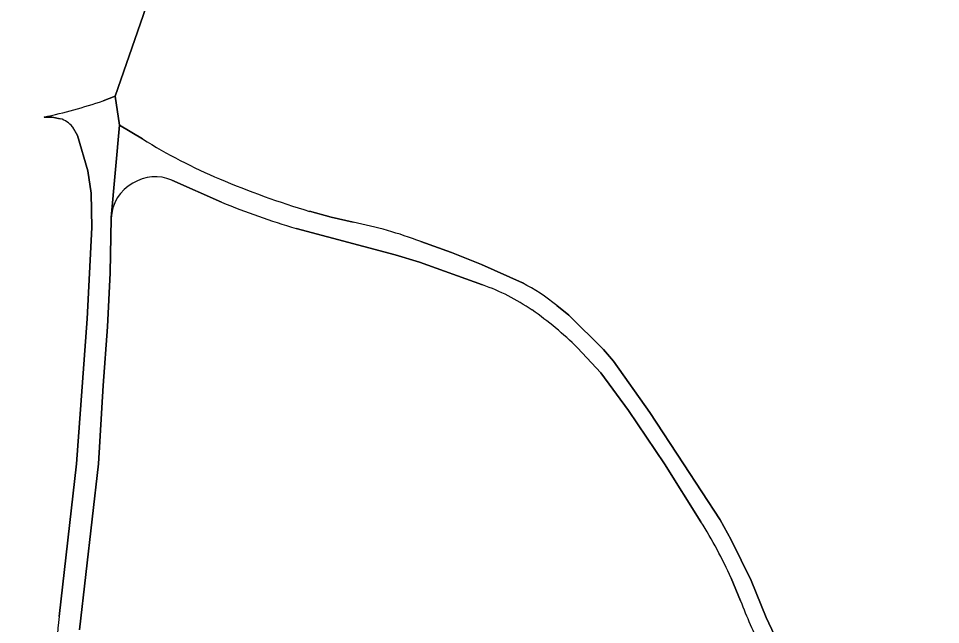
# Model space of a CAD drawing. Extents: x 158132 to 159664, y 385256 to 387218.
# Drawn here: x 158673.7 to 158827.1, y 386973.2 to 387074.1 of the extents above; entities that cross this region are included whole.
import ezdxf

# ---------------------------------------------------------------- set-up
doc = ezdxf.new("R2010")
doc.units = 0
for name, color, linetype in [('IMGEO_Gemengd_bos', 7, 'Continuous'), ('IMGEO_Loofbos', 7, 'Continuous'), ('IMGEO_Voetpad_open', 7, 'Continuous')]:
    doc.layers.add(name, color=color, linetype=linetype)

msp = doc.modelspace()

# ---------------------------------------------------------------- linework, layer by layer
at = {"layer": 'IMGEO_Gemengd_bos'}
for points in [[(158826.07, 387175.67), (158796.65, 387159.48), (158797.02, 387156.73), (158769.67, 387143.32), (158742.44, 387125.91), (158738.31, 387119.52), (158716.99, 387108.3), (158706.29, 387105.85), (158703.82, 387101.71), (158689.82, 387061.16), (158690.52, 387056.33), (158694.37, 387054.05)], [(158687.81, 387060.41), (158689.82, 387061.16), (158703.82, 387101.71), (158681.04, 387088.11), (158663.51, 387076.57), (158660.41, 387074.96), (158660.01, 387075.7), (158644.04, 387067.33), (158614.63, 387050.48), (158601.87, 387043.7), (158647.81, 386955.65), (158659.44, 386961.72), (158679.26, 386924.45), (158648.61, 386908.46), (158655.38, 386860.52), (158656.73, 386859.94), (158667.25, 386855.4)], [(158680.68, 387057.42), (158679.36, 387057.66), (158678.01, 387057.71)], [(158683.38, 387000), (158685.16, 387024.14), (158685.92, 387039.31), (158685.8, 387045.06), (158685.26, 387048.77), (158683.54, 387054.63), (158682.71, 387056.1)], [(158722.16, 387042.01), (158725.76, 387041.01), (158729.4, 387040.18)], [(158740.65, 387036.97), (158745.74, 387035.18), (158750.75, 387033.18), (158757.53, 387030.09)], [(158763.25, 387026.31), (158765.26, 387024.73), (158771.02, 387019.02), (158772.69, 387017.04), (158778.74, 387008.52), (158784.31, 387000), (158790.4, 386990.67), (158792.24, 386987.35), (158795.56, 386980.58), (158798.09, 386974.39), (158799.47, 386971.45), (158802.41, 386966.19), (158803.99, 386963.91), (158809.58, 386956.78), (158821.69, 386942.69), (158827.07, 386936.92)], [(158680.52, 386974.54), (158683.38, 387000)]]:
    msp.add_lwpolyline(points, dxfattribs=at)
for centre, radius, start, end in [((158658.94, 387146.05), 90.38, 282.1813, 288.6285), ((158679.63, 387053.57), 3.99, 39.3563, 74.6437), ((158744.4, 387134.83), 95.02, 238.2259, 246.9401), ((158764.93, 387184.21), 148.5, 247.115, 253.2607), ((158716.05, 386972.01), 69.47, 69.2541, 78.9183), ((158743.53, 387002.69), 30.77, 50.1344, 62.9303), ((158712.41, 386969.68), 32.26, 171.3349, 185.03)]:
    msp.add_arc(centre, radius, start, end, dxfattribs=at)
at = {"layer": 'IMGEO_Loofbos'}
for points in [[(158707.52, 387043.53), (158699.23, 387047.21)], [(158689.18, 387040.81), (158688.98, 387031.79), (158688.53, 387022.79), (158687.8, 387013.04), (158687.03, 387000), (158683.87, 386972.34)], [(158750.92, 387029.76), (158740.4, 387033.54), (158736.36, 387034.78), (158719.9, 387039.15)], [(158787.23, 386990.34), (158781.17, 387000), (158775.2, 387008.84), (158770.57, 387015.14), (158766.7, 387019.29)], [(158793.83, 386977.17), (158792.25, 386980.92)]]:
    msp.add_lwpolyline(points, dxfattribs=at)
for centre, radius, start, end in [((158696.08, 387040.65), 6.91, 118.6738, 178.6731), ((158696.48, 387040.77), 7, 66.8268, 122.0018), ((158757.77, 387165.83), 132.22, 247.6641, 253.358), ((158739.16, 386996.42), 35.35, 55.5803, 70.5612), ((158724.83, 386976.68), 59.74, 45.5062, 54.9483), ((158723.32, 386950.19), 75.48, 24.0295, 32.1363), ((158850.8, 386998.18), 60.73, 200.2371, 208.273)]:
    msp.add_arc(centre, radius, start, end, dxfattribs=at)
at = {"layer": 'IMGEO_Voetpad_open'}
for points in [[(158690.52, 387056.33), (158689.82, 387061.16), (158687.81, 387060.41)], [(158678.01, 387057.71), (158679.36, 387057.66), (158680.68, 387057.42)], [(158682.71, 387056.1), (158683.54, 387054.63), (158685.26, 387048.77), (158685.8, 387045.06), (158685.92, 387039.31), (158685.16, 387024.14), (158683.38, 387000), (158680.52, 386974.54)], [(158683.87, 386972.34), (158687.03, 387000), (158687.8, 387013.04), (158688.53, 387022.79), (158688.98, 387031.79), (158689.18, 387040.81), (158689.13, 387040.98), (158690.52, 387056.33)], [(158694.37, 387054.05), (158690.52, 387056.33), (158689.13, 387040.98), (158689.18, 387040.81)], [(158699.23, 387047.21), (158707.52, 387043.53)], [(158729.4, 387040.18), (158725.76, 387041.01), (158722.16, 387042.01)], [(158719.9, 387039.15), (158736.36, 387034.78), (158740.4, 387033.54), (158750.92, 387029.76)], [(158757.53, 387030.09), (158750.75, 387033.18), (158745.74, 387035.18), (158740.65, 387036.97)], [(158827.07, 386936.92), (158821.69, 386942.69), (158809.58, 386956.78), (158803.99, 386963.91), (158802.41, 386966.19), (158799.47, 386971.45), (158798.09, 386974.39), (158795.56, 386980.58), (158792.24, 386987.35), (158790.4, 386990.67), (158784.31, 387000), (158778.74, 387008.52), (158772.69, 387017.04), (158771.02, 387019.02), (158765.26, 387024.73), (158763.25, 387026.31)], [(158766.7, 387019.29), (158770.57, 387015.14), (158775.2, 387008.84), (158781.17, 387000), (158787.23, 386990.34)], [(158792.25, 386980.92), (158793.83, 386977.17)]]:
    msp.add_lwpolyline(points, dxfattribs=at)
for centre, radius, start, end in [((158658.94, 387146.05), 90.38, 282.1813, 288.6285), ((158679.63, 387053.57), 3.99, 39.3563, 74.6437), ((158744.4, 387134.83), 95.02, 238.2259, 246.9401), ((158696.08, 387040.65), 6.91, 118.6738, 178.6731), ((158696.48, 387040.77), 7, 66.8268, 122.0018), ((158764.93, 387184.21), 148.5, 247.115, 253.2607), ((158757.77, 387165.83), 132.22, 247.6641, 253.358), ((158716.05, 386972.01), 69.47, 69.2541, 78.9183), ((158739.16, 386996.42), 35.35, 55.5803, 70.5612), ((158743.53, 387002.69), 30.77, 50.1344, 62.9303), ((158724.83, 386976.68), 59.74, 45.5062, 54.9483), ((158723.32, 386950.19), 75.48, 24.0295, 32.1363), ((158850.8, 386998.18), 60.73, 200.2371, 208.273), ((158712.41, 386969.68), 32.26, 171.3349, 185.03)]:
    msp.add_arc(centre, radius, start, end, dxfattribs=at)

doc.saveas('drawing.dxf')
